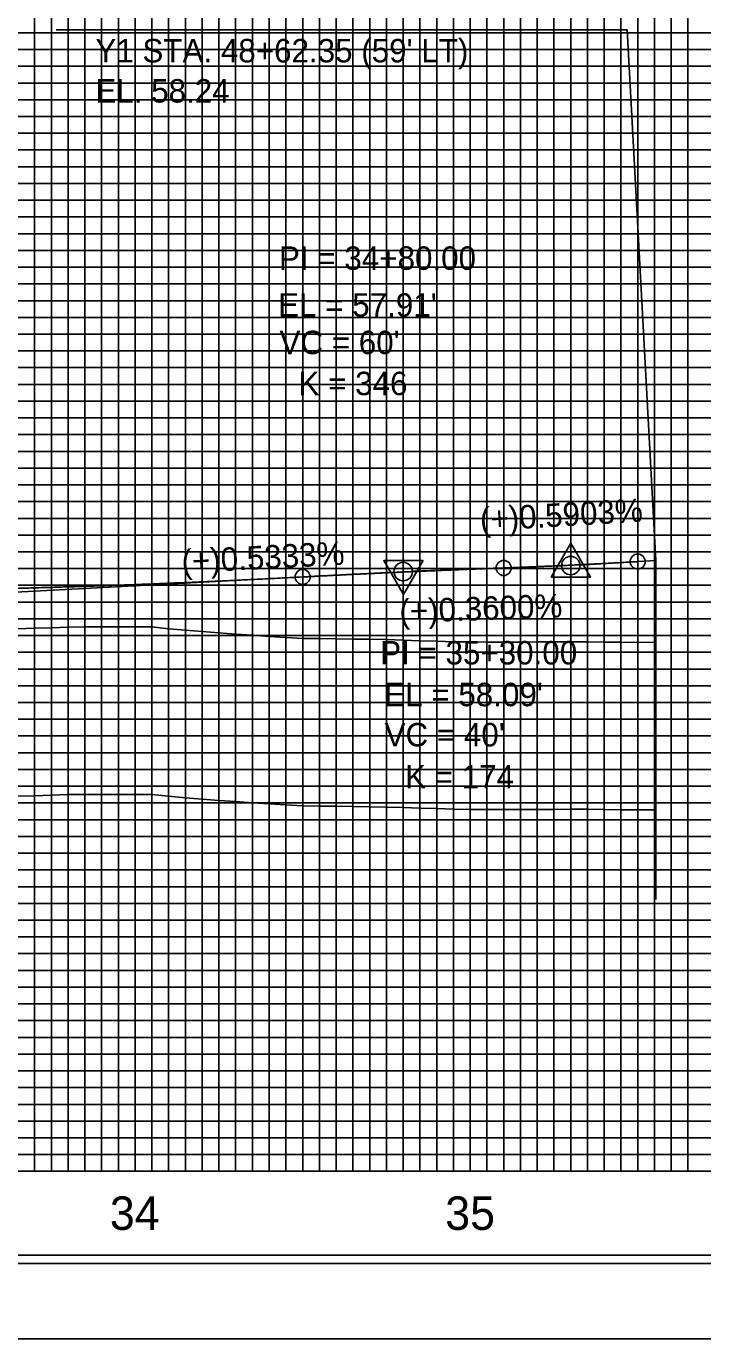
# Model space of a CAD drawing. Extents: x 2345490 to 2436403, y 465165 to 573888.
# Drawn here: x 2414262.8 to 2414464.7, y 549214.2 to 549606.1 of the extents above; entities that cross this region are included whole.
import ezdxf

# ---------------------------------------------------------------- set-up
doc = ezdxf.new("R2010")
doc.units = 0
for name, color, linetype in [('Old_Level_1', 7, 'Continuous'), ('Old_Level_18', 7, 'Continuous'), ('Old_Level_2', 7, 'Continuous'), ('Old_Level_41', 7, 'Continuous'), ('Old_Level_42', 7, 'Continuous'), ('Old_Level_43', 7, 'Continuous'), ('Old_Level_50', 7, 'Continuous'), ('Old_Level_51', 7, 'Continuous'), ('Old_Level_57', 7, 'Continuous'), ('Old_Level_63', 7, 'Continuous')]:
    doc.layers.add(name, color=color, linetype=linetype)

msp = doc.modelspace()

# ---------------------------------------------------------------- linework, layer by layer
at = {"layer": 'Old_Level_1'}
for points in [[(2414260.325, 549376.18375), (2414265.325, 549376.34775), (2414270.325, 549376.512), (2414275.325, 549376.676), (2414280.325, 549376.7475), (2414285.325, 549376.74275), (2414290.325, 549376.73775), (2414295.325, 549376.7325), (2414300.325, 549376.72725), (2414305.325, 549376.22025), (2414310.325, 549375.73575), (2414315.325, 549375.34375), (2414320.325, 549374.9515), (2414325.325, 549374.5705), (2414330.325, 549374.2375), (2414335.325, 549373.90475), (2414340.325, 549373.588), (2414345.325, 549373.32775), (2414350.325, 549373.26175), (2414355.325, 549373.1955), (2414360.325, 549373.12925), (2414365.325, 549373.06275), (2414370.325, 549372.9655), (2414375.325, 549372.80175), (2414380.325, 549372.638), (2414385.325, 549372.474), (2414390.325, 549372.33975), (2414395.325, 549372.2575)], [(2414395.325, 549372.2575), (2414400.325, 549372.20075), (2414405.325, 549372.215), (2414410.325, 549372.22875), (2414415.325, 549372.2425), (2414420.325, 549372.256), (2414425.325, 549372.28775), (2414430.325, 549372.27525), (2414435.325, 549372.18075), (2414440.325, 549372.15475), (2414445.325, 549372.12875), (2414450.325, 549372.15175), (2414450.735, 549372.15575)]]:
    msp.add_lwpolyline(points, dxfattribs=at)
at = {"layer": 'Old_Level_18'}
msp.add_lwpolyline([(2415145.325, 550289.1715), (2413645.325, 550289.1715), (2413645.325, 549239.1715), (2415145.325, 549239.1715)], close=True, dxfattribs=at)
at = {"layer": 'Old_Level_2'}
for p, q in [((2414442.1855, 549605.0145), (2414271.725, 549605.0145)), ((2414450.735, 549446.5715), (2414442.1855, 549605.0145)), ((2414345.325, 549441.6715), (2414372.579, 549443.125)), ((2414405.325, 549444.3515), (2414378.07325, 549443.37025)), ((2414405.325, 549444.3515), (2414422.577, 549444.9725)), ((2414445.325, 549446.252), (2414428.07025, 549445.2335)), ((2414445.325, 549446.252), (2414450.735, 549446.5715)), ((2414345.325, 549441.6715), (2414198.07125, 549433.81775))]:
    msp.add_line(p, q, dxfattribs=at)
for points in [[(2414419.51925, 549441.6205), (2414431.26175, 549441.6205), (2414425.39075, 549451.74625)], [(2414381.25075, 549446.556), (2414369.50825, 549446.5415), (2414375.39175, 549436.42325)]]:
    msp.add_lwpolyline(points, close=True, dxfattribs=at)
for centre, radius in [((2414425.325, 549445.0715), 2.75), ((2414425.325, 549445.0715), 2.75), ((2414445.325, 549446.252), 2.25), ((2414345.325, 549441.6715), 2.25), ((2414375.325, 549443.2715), 2.75), ((2414375.325, 549443.2715), 2.75), ((2414405.325, 549444.3515), 2.25)]:
    msp.add_circle(centre, radius, dxfattribs=at)
for points in [[(2414345.325, 549441.6715), (2414346.525, 549441.73525), (2414347.725, 549441.7985), (2414348.925, 549441.8615), (2414350.125, 549441.924), (2414351.325, 549441.98625), (2414352.525, 549442.048), (2414353.725, 549442.10925), (2414354.925, 549442.17), (2414356.125, 549442.2305), (2414357.325, 549442.2905), (2414358.525, 549442.35025), (2414359.725, 549442.4095), (2414360.925, 549442.46825), (2414362.125, 549442.5265), (2414363.325, 549442.5845), (2414364.525, 549442.64225), (2414365.725, 549442.69925), (2414366.925, 549442.756), (2414368.125, 549442.81225), (2414369.325, 549442.86825), (2414370.525, 549442.92375), (2414371.725, 549442.97875), (2414372.925, 549443.03325), (2414374.125, 549443.0875), (2414375.325, 549443.1415), (2414376.525, 549443.19475), (2414377.725, 549443.24775), (2414378.925, 549443.30025), (2414380.125, 549443.3525), (2414381.325, 549443.40425), (2414382.525, 549443.4555), (2414383.725, 549443.5065), (2414384.925, 549443.55675), (2414386.125, 549443.607), (2414387.325, 549443.6565), (2414388.525, 549443.70575), (2414389.725, 549443.7545), (2414390.925, 549443.803), (2414392.125, 549443.851), (2414393.325, 549443.8985), (2414394.525, 549443.94575), (2414395.725, 549443.9925), (2414396.925, 549444.03875), (2414398.125, 549444.08475), (2414399.325, 549444.13025), (2414400.525, 549444.17525), (2414401.725, 549444.22), (2414402.925, 549444.26425), (2414404.125, 549444.308), (2414405.325, 549444.3515)], [(2414405.325, 549444.3515), (2414406.125, 549444.38025), (2414406.925, 549444.40975), (2414407.725, 549444.4395), (2414408.525, 549444.4695), (2414409.325, 549444.5), (2414410.125, 549444.53075), (2414410.925, 549444.562), (2414411.725, 549444.5935), (2414412.525, 549444.6255), (2414413.325, 549444.65775), (2414414.125, 549444.6905), (2414414.925, 549444.7235), (2414415.725, 549444.757), (2414416.525, 549444.79075), (2414417.325, 549444.82475), (2414418.125, 549444.85925), (2414418.925, 549444.89425), (2414419.725, 549444.9295), (2414420.525, 549444.965), (2414421.325, 549445.001), (2414422.125, 549445.0375), (2414422.925, 549445.07425), (2414423.725, 549445.11125), (2414424.525, 549445.14875), (2414425.325, 549445.1865), (2414426.125, 549445.22475), (2414426.925, 549445.26325), (2414427.725, 549445.30225), (2414428.525, 549445.3415), (2414429.325, 549445.38125), (2414430.125, 549445.42125), (2414430.925, 549445.46175), (2414431.725, 549445.5025), (2414432.525, 549445.5435), (2414433.325, 549445.585), (2414434.125, 549445.627), (2414434.925, 549445.66925), (2414435.725, 549445.71175), (2414436.525, 549445.75475), (2414437.325, 549445.79825), (2414438.125, 549445.842), (2414438.925, 549445.886), (2414439.725, 549445.9305), (2414440.525, 549445.97525), (2414441.325, 549446.0205), (2414442.125, 549446.066), (2414442.925, 549446.112), (2414443.725, 549446.15825), (2414444.525, 549446.205), (2414445.325, 549446.252)], [(2414045.325, 549439.8215), (2414051.325, 549439.581), (2414057.325, 549439.352), (2414063.325, 549439.13425), (2414069.325, 549438.928), (2414075.325, 549438.733), (2414081.325, 549438.54925), (2414087.325, 549438.37675), (2414093.325, 549438.2155), (2414099.325, 549438.06575), (2414105.325, 549437.9275), (2414111.325, 549437.80025), (2414117.325, 549437.6845), (2414123.325, 549437.58), (2414129.325, 549437.48675), (2414135.325, 549437.405), (2414141.325, 549437.33425), (2414147.325, 549437.275), (2414153.325, 549437.22725), (2414159.325, 549437.19075), (2414165.325, 549437.1655), (2414171.325, 549437.1515), (2414177.325, 549437.14875), (2414183.325, 549437.1575), (2414189.325, 549437.1775), (2414195.325, 549437.209), (2414201.325, 549437.2515), (2414207.325, 549437.3055), (2414213.325, 549437.37075), (2414219.325, 549437.4475), (2414225.325, 549437.5355), (2414231.325, 549437.63475), (2414237.325, 549437.74525), (2414243.325, 549437.867), (2414249.325, 549438.00025), (2414255.325, 549438.145), (2414261.325, 549438.30075), (2414267.325, 549438.468), (2414273.325, 549438.6465), (2414279.325, 549438.83625), (2414285.325, 549439.0375), (2414291.325, 549439.24975), (2414297.325, 549439.4735), (2414303.325, 549439.70875), (2414309.325, 549439.95525), (2414315.325, 549440.213), (2414321.325, 549440.482), (2414327.325, 549440.76225), (2414333.325, 549441.054), (2414339.325, 549441.357), (2414345.325, 549441.6715)]]:
    msp.add_spline(points, degree=3, dxfattribs=at)
at = {"layer": 'Old_Level_41'}
msp.add_line((2415145.325, 549264.1715), (2413645.325, 549264.1715), dxfattribs=at)
for points in [[(2414270.325, 550289.1715), (2414270.325, 549264.1715), (2414320.325, 549264.1715), (2414320.325, 550289.1715)], [(2414295.325, 550289.1715), (2414295.325, 549264.1715), (2414345.325, 549264.1715), (2414345.325, 550289.1715)], [(2414370.325, 550289.1715), (2414370.325, 549264.1715), (2414420.325, 549264.1715), (2414420.325, 550289.1715)], [(2414395.325, 550289.1715), (2414395.325, 549264.1715), (2414445.325, 549264.1715), (2414445.325, 550289.1715)], [(2415145.325, 549589.1715), (2413645.325, 549589.1715), (2413645.325, 549539.1715), (2415145.325, 549539.1715)], [(2415145.325, 549514.1715), (2413645.325, 549514.1715), (2413645.325, 549564.1715), (2415145.325, 549564.1715)], [(2415145.325, 549489.1715), (2413645.325, 549489.1715), (2413645.325, 549439.1715), (2415145.325, 549439.1715)], [(2415145.325, 549389.1715), (2413645.325, 549389.1715), (2413645.325, 549339.1715), (2415145.325, 549339.1715)], [(2415145.325, 549314.1715), (2413645.325, 549314.1715), (2413645.325, 549364.1715), (2415145.325, 549364.1715)], [(2415145.325, 549289.1715), (2413645.325, 549289.1715)]]:
    msp.add_lwpolyline(points, dxfattribs=at)
at = {"layer": 'Old_Level_42'}
msp.add_lwpolyline([(2415145.325, 549414.1715), (2413645.325, 549414.1715), (2413645.325, 549464.1715), (2415145.325, 549464.1715)], dxfattribs=at)
at = {"layer": 'Old_Level_43'}
for points in [[(2414265.325, 550289.1715), (2414265.325, 549264.1715), (2414275.325, 549264.1715), (2414275.325, 550289.1715)], [(2414280.325, 550289.1715), (2414280.325, 549264.1715), (2414285.325, 549264.1715), (2414285.325, 550289.1715)], [(2414290.325, 550289.1715), (2414290.325, 549264.1715), (2414300.325, 549264.1715), (2414300.325, 550289.1715)], [(2414305.325, 550289.1715), (2414305.325, 549264.1715), (2414310.325, 549264.1715), (2414310.325, 550289.1715)], [(2414315.325, 550289.1715), (2414315.325, 549264.1715), (2414325.325, 549264.1715), (2414325.325, 550289.1715)], [(2414330.325, 550289.1715), (2414330.325, 549264.1715), (2414335.325, 549264.1715), (2414335.325, 550289.1715)], [(2414340.325, 550289.1715), (2414340.325, 549264.1715), (2414350.325, 549264.1715), (2414350.325, 550289.1715)], [(2414355.325, 550289.1715), (2414355.325, 549264.1715), (2414360.325, 549264.1715), (2414360.325, 550289.1715)], [(2414365.325, 550289.1715), (2414365.325, 549264.1715), (2414375.325, 549264.1715), (2414375.325, 550289.1715)], [(2414380.325, 550289.1715), (2414380.325, 549264.1715), (2414385.325, 549264.1715), (2414385.325, 550289.1715)], [(2414390.325, 550289.1715), (2414390.325, 549264.1715), (2414400.325, 549264.1715), (2414400.325, 550289.1715)], [(2414405.325, 550289.1715), (2414405.325, 549264.1715)], [(2414405.325, 549264.1715), (2414410.325, 549264.1715), (2414410.325, 550288.5715), (2414415.325, 550288.5715), (2414415.325, 549264.1715), (2414425.325, 549264.1715), (2414425.325, 550289.1715), (2414430.325, 550289.1715), (2414430.325, 549264.1715), (2414435.325, 549264.1715), (2414435.325, 550289.1715), (2414440.325, 550289.1715), (2414440.325, 549264.1715), (2414450.325, 549264.1715), (2414450.325, 550289.1715), (2414455.325, 550289.1715), (2414455.325, 549264.1715), (2414460.325, 549264.1715), (2414460.325, 550289.1715), (2414465.325, 550289.1715)], [(2415095.325, 549604.1715), (2413695.325, 549604.1715), (2413695.325, 549599.1715), (2415095.325, 549599.1715)], [(2415095.325, 549594.1715), (2413695.325, 549594.1715), (2413695.325, 549584.1715), (2415095.325, 549584.1715)], [(2415095.325, 549579.1715), (2413695.325, 549579.1715), (2413695.325, 549574.1715), (2415095.325, 549574.1715)], [(2415095.325, 549569.1715), (2413695.325, 549569.1715), (2413695.325, 549559.1715), (2415095.325, 549559.1715)], [(2415095.325, 549554.1715), (2413695.325, 549554.1715), (2413695.325, 549549.1715), (2415095.325, 549549.1715)], [(2415095.325, 549544.1715), (2413695.325, 549544.1715), (2413695.325, 549534.1715), (2415095.325, 549534.1715)], [(2415095.325, 549529.1715), (2413695.325, 549529.1715), (2413695.325, 549524.1715), (2415095.325, 549524.1715)], [(2415095.325, 549519.1715), (2413695.325, 549519.1715), (2413695.325, 549509.1715), (2415095.325, 549509.1715)], [(2415095.325, 549504.1715), (2413695.325, 549504.1715), (2413695.325, 549499.1715), (2415095.325, 549499.1715)], [(2415095.325, 549494.1715), (2413695.325, 549494.1715), (2413695.325, 549484.1715), (2415095.325, 549484.1715)], [(2415095.325, 549479.1715), (2413695.325, 549479.1715), (2413695.325, 549474.1715), (2415095.325, 549474.1715)], [(2415095.325, 549469.1715), (2413695.325, 549469.1715)], [(2413695.325, 549459.1715), (2415095.325, 549459.1715)], [(2415095.325, 549454.1715), (2413695.325, 549454.1715), (2413695.325, 549449.1715), (2415095.325, 549449.1715)], [(2415095.325, 549444.1715), (2413695.325, 549444.1715)], [(2413695.325, 549434.1715), (2415095.325, 549434.1715)], [(2415095.325, 549429.1715), (2413695.325, 549429.1715), (2413695.325, 549424.1715), (2415095.325, 549424.1715)], [(2415095.325, 549419.1715), (2413695.325, 549419.1715), (2413695.325, 549409.1715), (2415095.325, 549409.1715)], [(2415095.325, 549404.1715), (2413695.325, 549404.1715), (2413695.325, 549399.1715), (2415095.325, 549399.1715)], [(2415095.325, 549394.1715), (2413695.325, 549394.1715), (2413695.325, 549384.1715), (2415095.325, 549384.1715)], [(2415095.325, 549379.1715), (2413695.325, 549379.1715), (2413695.325, 549374.1715), (2415095.325, 549374.1715)], [(2415095.325, 549369.1715), (2413695.325, 549369.1715), (2413695.325, 549359.1715), (2415095.325, 549359.1715)], [(2415095.325, 549354.1715), (2413695.325, 549354.1715), (2413695.325, 549349.1715), (2415095.325, 549349.1715)], [(2415095.325, 549344.1715), (2413695.325, 549344.1715), (2413695.325, 549334.1715), (2415095.325, 549334.1715)], [(2415095.325, 549329.1715), (2413695.325, 549329.1715), (2413695.325, 549324.1715), (2415095.325, 549324.1715)], [(2415095.325, 549319.1715), (2413695.325, 549319.1715), (2413695.325, 549309.1715), (2415095.325, 549309.1715)], [(2415095.325, 549304.1715), (2413695.325, 549304.1715), (2413695.325, 549299.1715), (2415095.325, 549299.1715)], [(2415095.325, 549294.1715), (2413695.325, 549294.1715), (2413695.325, 549284.1715), (2415095.325, 549284.1715)], [(2415095.325, 549279.1715), (2413695.325, 549279.1715), (2413695.325, 549274.1715), (2415095.325, 549274.1715)], [(2415095.325, 549269.1715), (2413695.325, 549269.1715)]]:
    msp.add_lwpolyline(points, dxfattribs=at)
at = {"layer": 'Old_Level_50'}
msp.add_lwpolyline([(2415157.825, 550291.7215), (2413491.325, 550291.7215), (2413491.325, 549236.6215), (2415157.825, 549236.6215)], close=True, dxfattribs=at)
at = {"layer": 'Old_Level_51'}
msp.add_lwpolyline([(2415162.325, 550314.1715), (2413478.325, 550314.1715), (2413478.325, 549214.1715), (2415162.325, 549214.1715)], close=True, dxfattribs=at)
at = {"layer": 'Old_Level_57'}
for p, q in [((2414295.32475, 549264.27175), (2414295.32475, 549814.27175)), ((2414295.32475, 549264.17175), (2414295.32475, 549814.17175)), ((2414395.32475, 549264.27175), (2414395.32475, 549814.27175)), ((2414395.32475, 549264.17175), (2414395.32475, 549814.17175)), ((2410845.32525, 549564.17175), (2414495.32475, 549564.17175)), ((2410845.32525, 549514.17175), (2414495.32475, 549514.17175)), ((2410845.32525, 549464.17175), (2414495.32475, 549464.17175)), ((2410845.32525, 549414.17175), (2414495.32475, 549414.17175)), ((2410845.32525, 549364.17175), (2414495.32475, 549364.17175)), ((2410845.325, 549314.17175), (2414495.32475, 549314.17175)), ((2410845.32525, 549264.17175), (2414495.32475, 549264.17175))]:
    msp.add_line(p, q, dxfattribs=at)
at = {"layer": 'Old_Level_63'}
for p, q in [((2414295.325, 549439.9715), (2414295.325, 549570.28375)), ((2414345.325, 549441.7915), (2414345.325, 549570.28375)), ((2414395.325, 549443.9915), (2414395.325, 549570.28375)), ((2414395.325, 549443.9515), (2414395.325, 549345.366)), ((2414445.325, 549446.2515), (2414445.325, 549345.366)), ((2414450.735, 549446.5715), (2414450.735, 549345.366)), ((2414295.325, 549439.2915), (2414295.325, 549345.366)), ((2414345.325, 549441.5615), (2414345.325, 549345.366)), ((2410895.325, 549264.1715), (2414450.7345, 549264.1715))]:
    msp.add_line(p, q, dxfattribs=at)
for points in [[(2414260.325, 549426.18375), (2414265.325, 549426.34775), (2414270.325, 549426.512), (2414275.325, 549426.676), (2414280.325, 549426.7475), (2414285.325, 549426.74275), (2414290.325, 549426.73775), (2414295.325, 549426.7325), (2414300.325, 549426.72725), (2414305.325, 549426.22025), (2414310.325, 549425.73575), (2414315.325, 549425.34375), (2414320.325, 549424.9515), (2414325.325, 549424.5705), (2414330.325, 549424.2375), (2414335.325, 549423.90475), (2414340.325, 549423.588), (2414345.325, 549423.32775), (2414350.325, 549423.26175), (2414355.325, 549423.1955), (2414360.325, 549423.12925), (2414365.325, 549423.06275), (2414370.325, 549422.9655), (2414375.325, 549422.80175), (2414380.325, 549422.638), (2414385.325, 549422.474), (2414390.325, 549422.33975), (2414395.325, 549422.2575)], [(2414395.325, 549422.2575), (2414400.325, 549422.20075), (2414405.325, 549422.215), (2414410.325, 549422.22875), (2414415.325, 549422.2425), (2414420.325, 549422.256), (2414425.325, 549422.28775), (2414430.325, 549422.27525), (2414435.325, 549422.18075), (2414440.325, 549422.15475), (2414445.325, 549422.12875), (2414450.325, 549422.15175), (2414450.735, 549422.15575)]]:
    msp.add_lwpolyline(points, dxfattribs=at)

# ---------------------------------------------------------------- texts
at = {"layer": 'Old_Level_1'}
for s, p in [('34', (2414287.7765, 549246.6715)), ('35', (2414387.869, 549246.6715))]:
    msp.add_text(s, height=10.000001, dxfattribs=at).set_placement(p)
at = {"layer": 'Old_Level_2'}
for s, height, p in [("Y1 STA. 48+62.35 (59' LT)", 7.0000005, (2414283.45775, 549595.33275)), ('EL. 58.24', 7.000001, (2414283.45775, 549583.33275)), ('PI = 34+80.00', 7.0000005, (2414338.25725, 549533.37525)), ("EL = 57.91'", 7.0000005, (2414338.00175, 549519.40275)), ("VC = 60'", 7.000001, (2414338.4015, 549508.19225)), ('K = 346', 7.000001, (2414344.07275, 549495.95375)), ('PI = 35+30.00', 7.0000005, (2414368.45075, 549415.53125)), ("EL = 58.09'", 7.0000005, (2414369.6725, 549403.05875)), ("VC = 40'", 7.000001, (2414369.7715, 549391.06025)), ('K = 174', 7.000001, (2414375.8895, 549378.495))]:
    msp.add_text(s, height=height, dxfattribs=at).set_placement(p)
for s, rotation, p in [('(+)0.5903%', 3.3783556, (2414398.441, 549455.3255)), ('(+)0.5333%', 3.0528833, (2414309.35975, 549442.75725)), ('(+)0.3600%', 2.0617583, (2414374.31025, 549427.90375))]:
    msp.add_text(s, height=7.000001, rotation=rotation, dxfattribs=at).set_placement(p)

doc.saveas('drawing.dxf')
